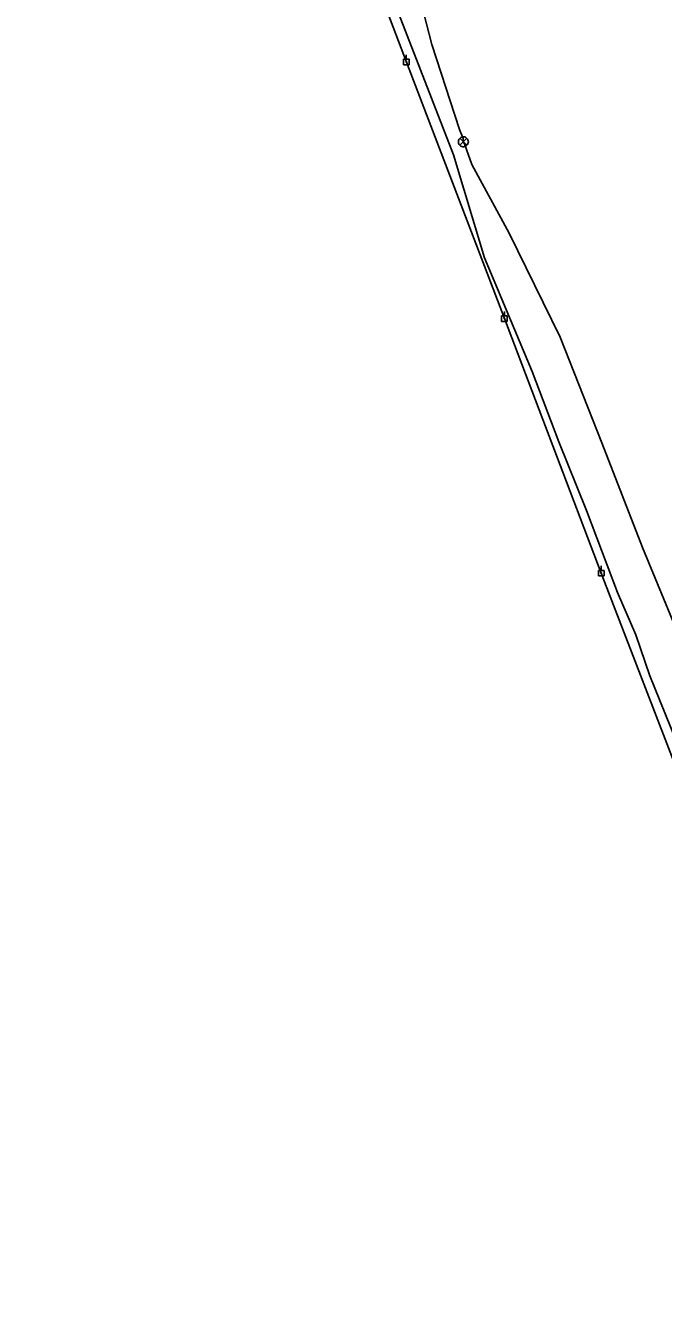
# Model space of a CAD drawing. Extents: x 596028 to 606371, y 330010 to 403088.
# Drawn here: x 602787 to 603211, y 351173 to 352028 of the extents above; entities that cross this region are included whole.
import ezdxf

# ---------------------------------------------------------------- set-up
doc = ezdxf.new("R2010")
doc.units = 0
for name, color, linetype in [('E_FTMS', 7, 'Continuous'), ('E_FTMS_Conduit', 7, 'Continuous'), ('E_UTL_EPowerPole', 7, 'Continuous'), ('E_UTL_FO_UG_QWEST', 7, 'Continuous'), ('E_UTL_Overhead', 7, 'Continuous')]:
    doc.layers.add(name, color=color, linetype=linetype)

msp = doc.modelspace()

# ---------------------------------------------------------------- linework, layer by layer
at = {"layer": 'E_FTMS'}
for points in [[(603081.48, 351950.68), (603081.42, 351951.3), (603081.24, 351951.9), (603080.95, 351952.46), (603080.57, 351952.96), (603080.09, 351953.37), (603079.55, 351953.68), (603078.95, 351953.89), (603078.33, 351953.97), (603077.71, 351953.94), (603077.1, 351953.8), (603076.53, 351953.54), (603076.02, 351953.17), (603075.58, 351952.72), (603075.24, 351952.19), (603075.01, 351951.61), (603074.89, 351950.99), (603074.89, 351950.36), (603075.01, 351949.75), (603075.24, 351949.17), (603075.58, 351948.64), (603076.02, 351948.18), (603076.53, 351947.82), (603077.1, 351947.56), (603077.71, 351947.41), (603078.33, 351947.38), (603078.95, 351947.47), (603079.55, 351947.68), (603080.09, 351947.99), (603080.57, 351948.4), (603080.95, 351948.89), (603081.24, 351949.45), (603081.42, 351950.05), (603081.48, 351950.68)], [(603080.44, 351953.01), (603075.83, 351948.36)], [(603075.83, 351952.97), (603080.48, 351948.31)]]:
    msp.add_lwpolyline(points, dxfattribs=at)
at = {"layer": 'E_FTMS_Conduit'}
msp.add_lwpolyline([(603403.21, 351158.05), (603376.31, 351235.86), (603345.63, 351318.27), (603314.78, 351397.25), (603283.64, 351476.72), (603256.45, 351545.41), (603243.98, 351573.19), (603230.06, 351601.83), (603197.45, 351680.82), (603170.4, 351750.41), (603142.61, 351820.64), (603108.74, 351889.96), (603083.84, 351935.56), (603079.23, 351948.65), (603078.18, 351950.68), (603077.92, 351952.96), (603075.52, 351958.77), (603057.09, 352015.37), (603036.14, 352097.19)], dxfattribs=at)
at = {"layer": 'E_UTL_EPowerPole'}
for points in [[(603040.18, 352005.56), (603040.18, 352008.47)], [(603042.03, 352005.56), (603038.34, 352005.56)], [(603038.34, 352005.56), (603038.34, 352001.87)], [(603038.34, 352001.87), (603042.03, 352001.87)], [(603040.45, 352003.72), (603040.45, 352003.76), (603040.44, 352003.8), (603040.41, 352003.84), (603040.39, 352003.88), (603040.35, 352003.91), (603040.31, 352003.93), (603040.27, 352003.95), (603040.23, 352003.95), (603040.18, 352003.95), (603040.14, 352003.94), (603040.09, 352003.92), (603040.06, 352003.9), (603040.03, 352003.86), (603040, 352003.82), (603039.99, 352003.78), (603039.98, 352003.74), (603039.98, 352003.69), (603039.99, 352003.65), (603040, 352003.61), (603040.03, 352003.57), (603040.06, 352003.53), (603040.09, 352003.51), (603040.14, 352003.49), (603040.18, 352003.48), (603040.23, 352003.48), (603040.27, 352003.48), (603040.31, 352003.5), (603040.35, 352003.52), (603040.39, 352003.55), (603040.41, 352003.59), (603040.44, 352003.63), (603040.45, 352003.67), (603040.45, 352003.72)], [(603042.03, 352001.87), (603042.03, 352005.56)], [(603105.48, 351834.85), (603105.48, 351837.76)], [(603107.33, 351834.85), (603103.64, 351834.85)], [(603103.64, 351834.85), (603103.64, 351831.16)], [(603103.64, 351831.16), (603107.33, 351831.16)], [(603105.75, 351833.01), (603105.75, 351833.05), (603105.74, 351833.1), (603105.71, 351833.14), (603105.69, 351833.17), (603105.65, 351833.2), (603105.61, 351833.22), (603105.57, 351833.24), (603105.53, 351833.25), (603105.48, 351833.24), (603105.44, 351833.23), (603105.39, 351833.21), (603105.36, 351833.19), (603105.33, 351833.16), (603105.3, 351833.12), (603105.29, 351833.08), (603105.28, 351833.03), (603105.28, 351832.99), (603105.29, 351832.94), (603105.3, 351832.9), (603105.33, 351832.86), (603105.36, 351832.83), (603105.39, 351832.8), (603105.44, 351832.78), (603105.48, 351832.77), (603105.53, 351832.77), (603105.57, 351832.78), (603105.61, 351832.79), (603105.65, 351832.81), (603105.69, 351832.84), (603105.71, 351832.88), (603105.74, 351832.92), (603105.75, 351832.96), (603105.75, 351833.01)], [(603107.33, 351831.16), (603107.33, 351834.85)], [(603171.76, 351665.57), (603168.07, 351665.57)], [(603168.07, 351665.57), (603168.07, 351661.88)], [(603169.92, 351665.57), (603169.92, 351668.48)], [(603171.76, 351661.88), (603171.76, 351665.57)], [(603168.07, 351661.88), (603171.76, 351661.88)], [(603170.19, 351663.72), (603170.18, 351663.77), (603170.17, 351663.81), (603170.15, 351663.85), (603170.12, 351663.89), (603170.09, 351663.92), (603170.05, 351663.94), (603170.01, 351663.96), (603169.96, 351663.96), (603169.92, 351663.96), (603169.87, 351663.95), (603169.83, 351663.93), (603169.79, 351663.9), (603169.76, 351663.87), (603169.74, 351663.83), (603169.72, 351663.79), (603169.71, 351663.75), (603169.71, 351663.7), (603169.72, 351663.66), (603169.74, 351663.61), (603169.76, 351663.58), (603169.79, 351663.54), (603169.83, 351663.52), (603169.87, 351663.5), (603169.92, 351663.49), (603169.96, 351663.49), (603170.01, 351663.49), (603170.05, 351663.51), (603170.09, 351663.53), (603170.12, 351663.56), (603170.15, 351663.6), (603170.17, 351663.64), (603170.18, 351663.68), (603170.19, 351663.72)]]:
    msp.add_lwpolyline(points, dxfattribs=at)
at = {"layer": 'E_UTL_FO_UG_QWEST'}
msp.add_lwpolyline([(603379.61, 351132.32), (603357.48, 351186), (603338.12, 351234.94), (603318.47, 351290.15), (603261.54, 351443.61), (603240.69, 351497.96), (603219.41, 351553.26), (603202.31, 351595.31), (603193.02, 351622.62), (603180.64, 351650.84), (603160.01, 351705.33), (603141.78, 351751.1), (603123.96, 351797.78), (603092.33, 351873.51), (603071.51, 351941.92), (603018.75, 352078.03)], dxfattribs=at)
at = {"layer": 'E_UTL_Overhead'}
msp.add_lwpolyline([(603234.96, 351495.08), (603169.95, 351663.72), (603105.51, 351833.01), (603040.21, 352003.72), (602976.48, 352171.6), (602911.48, 352341.94), (602848.09, 352509.68), (602786.89, 352671.3)], dxfattribs=at)

doc.saveas('drawing.dxf')
